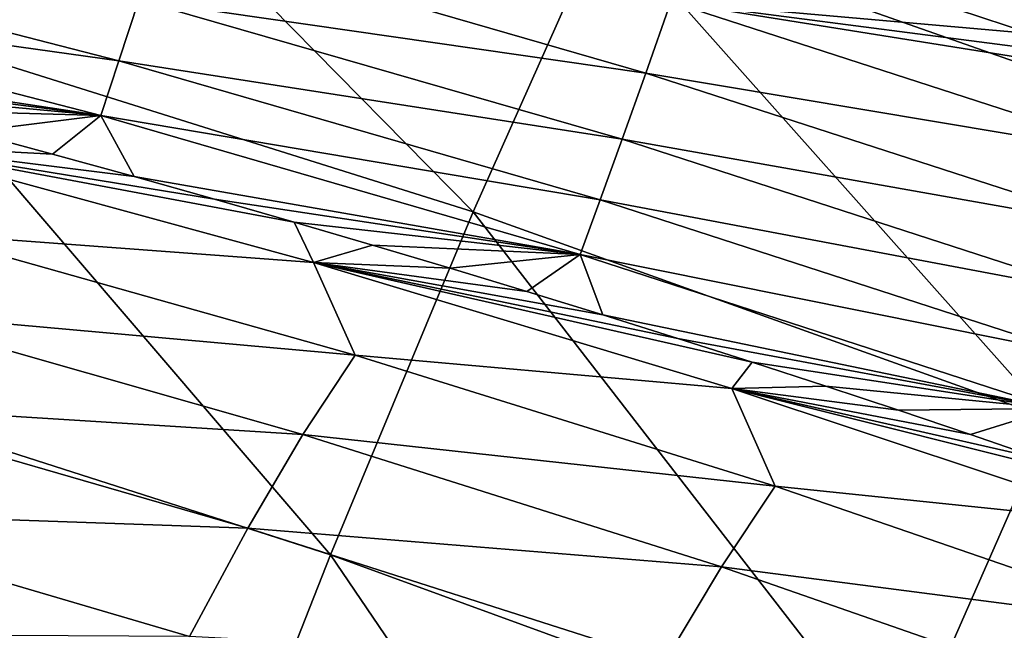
# Model space of a CAD drawing. Header units: millimetres. Extents: x -300 to 300, y -500 to 500.
# Tile 963 of 988: x 122.71 to 137.63, y 463.49 to 472.75. Entities that reach past the tile are written whole.
import ezdxf

# ---------------------------------------------------------------- set-up
doc = ezdxf.new("R2010")
doc.units = ezdxf.units.MM
doc.header["$LTSCALE"] = 81.481481
for name, color, linetype in [('19', 7, 'CONTINUOUS'), ('21', 7, 'CONTINUOUS'), ('23', 7, 'CONTINUOUS'), ('26', 7, 'CONTINUOUS')]:
    doc.layers.add(name, color=color, linetype=linetype)

msp = doc.modelspace()

# ---------------------------------------------------------------- linework, layer by layer
at = {"layer": '19', "color": 7, "linetype": 'CONTINUOUS'}
for points in [[(140.435, 471.19, 26.611), (133.379, 478.02, 21.816), (131.573, 474.306, 26.7), (140.435, 471.19, 26.611)], [(142.338, 474.935, 21.742), (133.379, 478.02, 21.816), (140.435, 471.19, 26.611), (142.338, 474.935, 21.742)], [(129.585, 469.839, 31.289), (122.403, 477.13, 26.784), (120.534, 472.686, 31.385), (129.585, 469.839, 31.289)], [(131.573, 474.306, 26.7), (122.403, 477.13, 26.784), (129.585, 469.839, 31.289), (131.573, 474.306, 26.7)], [(138.337, 466.701, 31.186), (131.573, 474.306, 26.7), (129.585, 469.839, 31.289), (138.337, 466.701, 31.186)], [(140.435, 471.19, 26.611), (131.573, 474.306, 26.7), (138.337, 466.701, 31.186), (140.435, 471.19, 26.611)], [(127.423, 464.637, 35.592), (120.534, 472.686, 31.385), (118.505, 467.498, 35.7), (127.423, 464.637, 35.592)], [(129.585, 469.839, 31.289), (120.534, 472.686, 31.385), (127.423, 464.637, 35.592), (129.585, 469.839, 31.289)], [(136.05, 461.486, 35.479), (129.585, 469.839, 31.289), (127.423, 464.637, 35.592), (136.05, 461.486, 35.479)], [(138.337, 466.701, 31.186), (129.585, 469.839, 31.289), (136.05, 461.486, 35.479), (138.337, 466.701, 31.186)], [(125.093, 458.719, 39.619), (118.505, 467.498, 35.7), (116.321, 461.585, 39.736), (125.093, 458.719, 39.619)], [(127.423, 464.637, 35.592), (118.505, 467.498, 35.7), (125.093, 458.719, 39.619), (127.423, 464.637, 35.592)], [(144.388, 458.038, 35.358), (138.337, 466.701, 31.186), (136.05, 461.486, 35.479), (144.388, 458.038, 35.358)], [(133.581, 455.563, 39.496), (127.423, 464.637, 35.592), (125.093, 458.719, 39.619), (133.581, 455.563, 39.496)], [(136.05, 461.486, 35.479), (127.423, 464.637, 35.592), (133.581, 455.563, 39.496), (136.05, 461.486, 35.479)]]:
    msp.add_3dface(points, dxfattribs=at)
at = {"layer": '21', "color": 7, "linetype": 'CONTINUOUS'}
for points in [[(123.208, 470.713, 9.506), (120.646, 470.848, 10.54), (121.955, 471.052, 9.524), (123.208, 470.713, 9.506)], [(127.164, 469.071, 10.365), (121.247, 469.508, 12.372), (120.646, 470.848, 10.54), (127.164, 469.071, 10.365)], [(127.164, 469.071, 10.365), (120.646, 470.848, 10.54), (126.869, 469.683, 9.451), (127.164, 469.071, 10.365)], [(126.869, 469.683, 9.451), (120.646, 470.848, 10.54), (125.665, 470.028, 9.469), (126.869, 469.683, 9.451)], [(125.665, 470.028, 9.469), (120.646, 470.848, 10.54), (124.445, 470.372, 9.487), (125.665, 470.028, 9.469)], [(124.445, 470.372, 9.487), (120.646, 470.848, 10.54), (123.208, 470.713, 9.506), (124.445, 470.372, 9.487)], [(128.058, 469.335, 9.434), (127.164, 469.071, 10.365), (126.869, 469.683, 9.451), (128.058, 469.335, 9.434)], [(127.793, 467.664, 12.204), (120.48, 468.32, 14.239), (121.247, 469.508, 12.372), (127.793, 467.664, 12.204)], [(127.793, 467.664, 12.204), (121.247, 469.508, 12.372), (127.164, 469.071, 10.365), (127.793, 467.664, 12.204)], [(129.235, 468.985, 9.416), (127.164, 469.071, 10.365), (128.058, 469.335, 9.434), (129.235, 468.985, 9.416)], [(133.504, 467.157, 10.188), (127.793, 467.664, 12.204), (127.164, 469.071, 10.365), (133.504, 467.157, 10.188)], [(133.504, 467.157, 10.188), (127.164, 469.071, 10.365), (133.812, 467.558, 9.345), (133.504, 467.157, 10.188)], [(133.812, 467.558, 9.345), (127.164, 469.071, 10.365), (132.685, 467.919, 9.363), (133.812, 467.558, 9.345)], [(132.685, 467.919, 9.363), (127.164, 469.071, 10.365), (131.548, 468.277, 9.38), (132.685, 467.919, 9.363)], [(131.548, 468.277, 9.38), (127.164, 469.071, 10.365), (130.398, 468.632, 9.398), (131.548, 468.277, 9.38)], [(130.398, 468.632, 9.398), (127.164, 469.071, 10.365), (129.235, 468.985, 9.416), (130.398, 468.632, 9.398)], [(127.002, 466.459, 14.081), (119.672, 466.92, 16.11), (120.48, 468.32, 14.239), (127.002, 466.459, 14.081)], [(127.002, 466.459, 14.081), (120.48, 468.32, 14.239), (127.793, 467.664, 12.204), (127.002, 466.459, 14.081)], [(134.161, 465.676, 12.035), (127.002, 466.459, 14.081), (127.793, 467.664, 12.204), (134.161, 465.676, 12.035)], [(134.161, 465.676, 12.035), (127.793, 467.664, 12.204), (133.504, 467.157, 10.188), (134.161, 465.676, 12.035)], [(134.926, 467.195, 9.328), (133.504, 467.157, 10.188), (133.812, 467.558, 9.345), (134.926, 467.195, 9.328)], [(136.027, 466.829, 9.31), (133.504, 467.157, 10.188), (134.926, 467.195, 9.328), (136.027, 466.829, 9.31)], [(139.669, 465.105, 10.011), (134.161, 465.676, 12.035), (133.504, 467.157, 10.188), (139.669, 465.105, 10.011)], [(139.669, 465.105, 10.011), (133.504, 467.157, 10.188), (139.276, 465.714, 9.258), (139.669, 465.105, 10.011)], [(139.276, 465.714, 9.258), (133.504, 467.157, 10.188), (138.203, 466.089, 9.276), (139.276, 465.714, 9.258)], [(138.203, 466.089, 9.276), (133.504, 467.157, 10.188), (137.118, 466.461, 9.293), (138.203, 466.089, 9.276)], [(137.118, 466.461, 9.293), (133.504, 467.157, 10.188), (136.027, 466.829, 9.31), (137.118, 466.461, 9.293)], [(126.168, 465.041, 15.963), (118.822, 465.297, 17.985), (119.672, 466.92, 16.11), (126.168, 465.041, 15.963)], [(126.168, 465.041, 15.963), (119.672, 466.92, 16.11), (127.002, 466.459, 14.081), (126.168, 465.041, 15.963)], [(133.349, 464.453, 13.923), (126.168, 465.041, 15.963), (127.002, 466.459, 14.081), (133.349, 464.453, 13.923)], [(133.349, 464.453, 13.923), (127.002, 466.459, 14.081), (134.161, 465.676, 12.035), (133.349, 464.453, 13.923)], [(140.353, 463.544, 11.866), (133.349, 464.453, 13.923), (134.161, 465.676, 12.035), (140.353, 463.544, 11.866)], [(140.353, 463.544, 11.866), (134.161, 465.676, 12.035), (139.669, 465.105, 10.011), (140.353, 463.544, 11.866)], [(125.286, 463.4, 17.847), (117.925, 463.44, 19.86), (118.822, 465.297, 17.985), (125.286, 463.4, 17.847)], [(125.286, 463.4, 17.847), (118.822, 465.297, 17.985), (126.168, 465.041, 15.963), (125.286, 463.4, 17.847)], [(132.49, 463.017, 15.814), (125.286, 463.4, 17.847), (126.168, 465.041, 15.963), (132.49, 463.017, 15.814)], [(132.49, 463.017, 15.814), (126.168, 465.041, 15.963), (133.349, 464.453, 13.923), (132.49, 463.017, 15.814)], [(139.523, 462.301, 13.764), (132.49, 463.017, 15.814), (133.349, 464.453, 13.923), (139.523, 462.301, 13.764)], [(139.523, 462.301, 13.764), (133.349, 464.453, 13.923), (140.353, 463.544, 11.866), (139.523, 462.301, 13.764)]]:
    msp.add_3dface(points, dxfattribs=at)
at = {"layer": '23', "color": 7, "linetype": 'CONTINUOUS'}
msp.add_3dface([(138.028, 472.541, 2.573), (136.924, 472.905, 2.565), (138.154, 474.522, 1.225), (138.028, 472.541, 2.573)], dxfattribs=at)
at = {"layer": '26', "color": 7, "linetype": 'CONTINUOUS'}
for points in [[(116.844, 474.026, 6.906), (124.216, 472.128, 6.857), (116.597, 473.199, 8.228), (116.844, 474.026, 6.906)], [(116.844, 474.026, 6.906), (124.518, 473.053, 5.631), (124.216, 472.128, 6.857), (116.844, 474.026, 6.906)], [(124.844, 474.067, 4.484), (132.2, 471.943, 4.488), (124.518, 473.053, 5.631), (124.844, 474.067, 4.484)], [(124.844, 474.067, 4.484), (132.581, 473.025, 3.458), (132.2, 471.943, 4.488), (124.844, 474.067, 4.484)], [(116.796, 472.379, 9.596), (116.597, 473.199, 8.228), (123.942, 471.3, 8.152), (116.796, 472.379, 9.596)], [(116.597, 473.199, 8.228), (124.216, 472.128, 6.857), (123.942, 471.3, 8.152), (116.597, 473.199, 8.228)], [(124.518, 473.053, 5.631), (131.841, 470.938, 5.607), (124.216, 472.128, 6.857), (124.518, 473.053, 5.631)], [(124.518, 473.053, 5.631), (132.2, 471.943, 4.488), (131.841, 470.938, 5.607), (124.518, 473.053, 5.631)], [(132.581, 473.025, 3.458), (139.891, 470.652, 3.484), (132.2, 471.943, 4.488), (132.581, 473.025, 3.458)], [(136.924, 472.905, 2.565), (138.028, 472.541, 2.573), (132.581, 473.025, 3.458), (136.924, 472.905, 2.565)], [(138.028, 472.541, 2.573), (139.122, 472.174, 2.58), (132.581, 473.025, 3.458), (138.028, 472.541, 2.573)], [(139.122, 472.174, 2.58), (140.205, 471.805, 2.588), (132.581, 473.025, 3.458), (139.122, 472.174, 2.58)], [(132.581, 473.025, 3.458), (140.205, 471.805, 2.588), (139.891, 470.652, 3.484), (132.581, 473.025, 3.458)], [(118.106, 472.052, 9.578), (116.796, 472.379, 9.596), (123.942, 471.3, 8.152), (118.106, 472.052, 9.578)], [(124.216, 472.128, 6.857), (131.509, 470.018, 6.805), (123.942, 471.3, 8.152), (124.216, 472.128, 6.857)], [(124.216, 472.128, 6.857), (131.841, 470.938, 5.607), (131.509, 470.018, 6.805), (124.216, 472.128, 6.857)], [(119.403, 471.722, 9.56), (118.106, 472.052, 9.578), (123.942, 471.3, 8.152), (119.403, 471.722, 9.56)], [(132.2, 471.943, 4.488), (139.475, 469.585, 4.488), (131.841, 470.938, 5.607), (132.2, 471.943, 4.488)], [(132.2, 471.943, 4.488), (139.891, 470.652, 3.484), (139.475, 469.585, 4.488), (132.2, 471.943, 4.488)], [(120.686, 471.388, 9.542), (119.403, 471.722, 9.56), (123.942, 471.3, 8.152), (120.686, 471.388, 9.542)], [(121.955, 471.052, 9.524), (120.686, 471.388, 9.542), (123.942, 471.3, 8.152), (121.955, 471.052, 9.524)], [(123.208, 470.713, 9.506), (121.955, 471.052, 9.524), (123.942, 471.3, 8.152), (123.208, 470.713, 9.506)], [(124.445, 470.372, 9.487), (123.208, 470.713, 9.506), (123.942, 471.3, 8.152), (124.445, 470.372, 9.487)], [(124.445, 470.372, 9.487), (123.942, 471.3, 8.152), (131.207, 469.191, 8.071), (124.445, 470.372, 9.487)], [(123.942, 471.3, 8.152), (131.509, 470.018, 6.805), (131.207, 469.191, 8.071), (123.942, 471.3, 8.152)], [(131.841, 470.938, 5.607), (139.083, 468.591, 5.58), (131.509, 470.018, 6.805), (131.841, 470.938, 5.607)], [(131.841, 470.938, 5.607), (139.475, 469.585, 4.488), (139.083, 468.591, 5.58), (131.841, 470.938, 5.607)], [(125.665, 470.028, 9.469), (124.445, 470.372, 9.487), (131.207, 469.191, 8.071), (125.665, 470.028, 9.469)], [(126.869, 469.683, 9.451), (125.665, 470.028, 9.469), (131.207, 469.191, 8.071), (126.869, 469.683, 9.451)], [(131.509, 470.018, 6.805), (138.72, 467.678, 6.749), (131.207, 469.191, 8.071), (131.509, 470.018, 6.805)], [(131.509, 470.018, 6.805), (139.083, 468.591, 5.58), (138.72, 467.678, 6.749), (131.509, 470.018, 6.805)], [(128.058, 469.335, 9.434), (126.869, 469.683, 9.451), (131.207, 469.191, 8.071), (128.058, 469.335, 9.434)], [(129.235, 468.985, 9.416), (128.058, 469.335, 9.434), (131.207, 469.191, 8.071), (129.235, 468.985, 9.416)], [(130.398, 468.632, 9.398), (129.235, 468.985, 9.416), (131.207, 469.191, 8.071), (130.398, 468.632, 9.398)], [(131.548, 468.277, 9.38), (130.398, 468.632, 9.398), (131.207, 469.191, 8.071), (131.548, 468.277, 9.38)], [(131.548, 468.277, 9.38), (131.207, 469.191, 8.071), (138.388, 466.854, 7.987), (131.548, 468.277, 9.38)], [(131.207, 469.191, 8.071), (138.72, 467.678, 6.749), (138.388, 466.854, 7.987), (131.207, 469.191, 8.071)], [(132.685, 467.919, 9.363), (131.548, 468.277, 9.38), (138.388, 466.854, 7.987), (132.685, 467.919, 9.363)], [(133.812, 467.558, 9.345), (132.685, 467.919, 9.363), (138.388, 466.854, 7.987), (133.812, 467.558, 9.345)], [(134.926, 467.195, 9.328), (133.812, 467.558, 9.345), (138.388, 466.854, 7.987), (134.926, 467.195, 9.328)], [(136.027, 466.829, 9.31), (134.926, 467.195, 9.328), (138.388, 466.854, 7.987), (136.027, 466.829, 9.31)], [(137.118, 466.461, 9.293), (136.027, 466.829, 9.31), (138.388, 466.854, 7.987), (137.118, 466.461, 9.293)], [(138.203, 466.089, 9.276), (137.118, 466.461, 9.293), (138.388, 466.854, 7.987), (138.203, 466.089, 9.276)]]:
    msp.add_3dface(points, dxfattribs=at)

doc.saveas('drawing.dxf')
